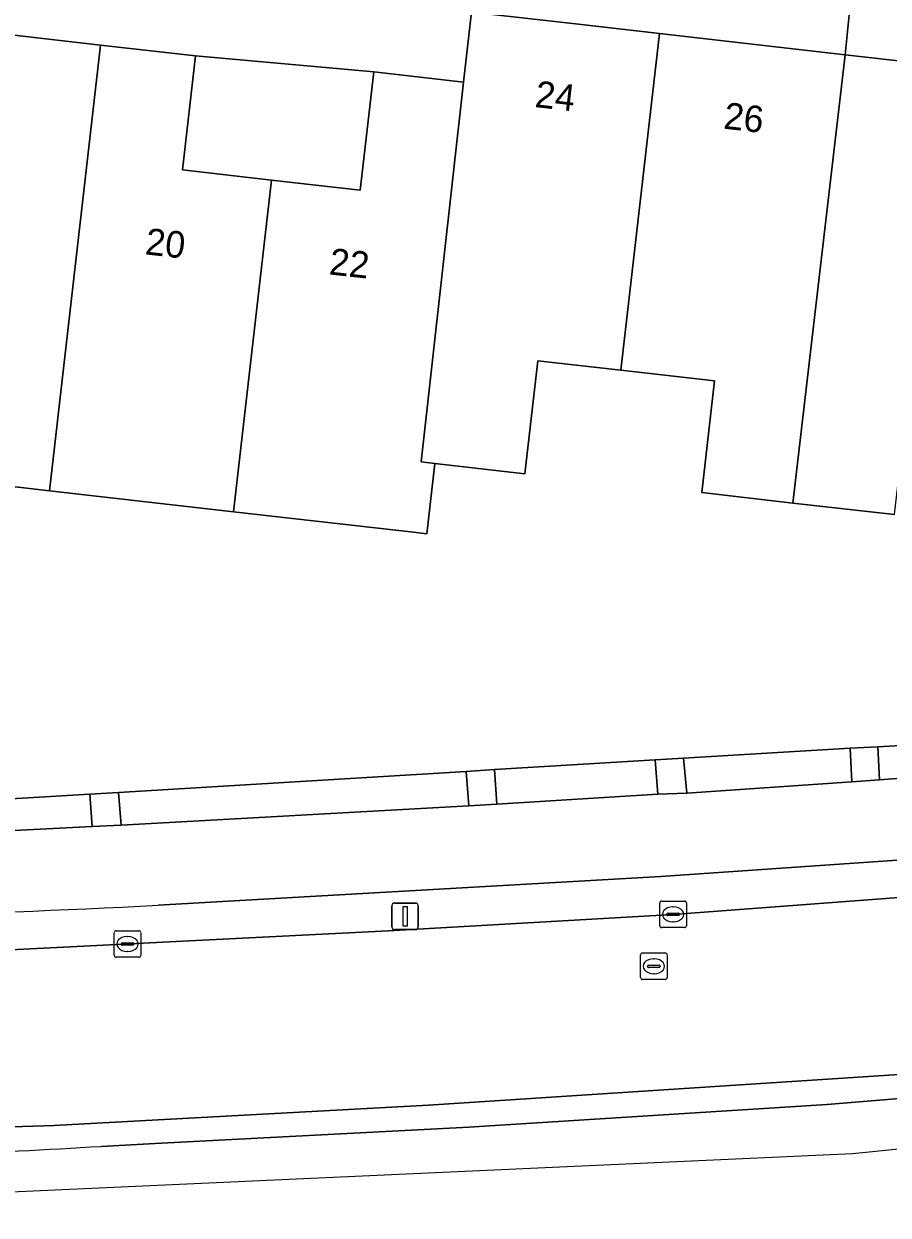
# Model space of a CAD drawing. Extents: x 162396 to 163643, y 386452 to 387406.
# Drawn here: x 162682.82 to 162715.33, y 386452.93 to 386497.76 of the extents above; entities that cross this region are included whole.
import ezdxf

# ---------------------------------------------------------------- set-up
doc = ezdxf.new("R2010")
doc.units = 0
for name, color, linetype in [('IMGEO_Berm_groen', 7, 'Continuous'), ('IMGEO_Erf', 7, 'Continuous'), ('IMGEO_Fietspad_gesloten', 7, 'Continuous'), ('IMGEO_Kolk', 7, 'Continuous'), ('IMGEO_Lichtmast', 7, 'Continuous'), ('IMGEO_Muur', 7, 'Continuous'), ('IMGEO_Pand', 7, 'Continuous'), ('IMGEO_Pand_nummerreeks', 7, 'Continuous'), ('IMGEO_Rijbaan_lokaal_open', 7, 'Continuous'), ('IMGEO_Rijbaan_regionaal_gesloten', 7, 'Continuous'), ('IMGEO_Rioolput', 7, 'Continuous'), ('IMGEO_Verkeerseiland_gesloten', 7, 'Continuous'), ('IMGEO_Voetpad_open', 7, 'Continuous')]:
    doc.layers.add(name, color=color, linetype=linetype)

msp = doc.modelspace()

# ---------------------------------------------------------------- linework, layer by layer
at = {"layer": 'IMGEO_Berm_groen'}
for points in [[(162744.294, 386473.024), (162732.655, 386471.574), (162714.941, 386470.557), (162715.01, 386469.312), (162744.381, 386471.562)], [(162713.9, 386470.497), (162707.634, 386470.126), (162707.758, 386468.81), (162713.97, 386469.239)], [(162706.572, 386470.062), (162700.524, 386469.694), (162700.617, 386468.394), (162706.663, 386468.77)], [(162699.459, 386469.63), (162686.376, 386468.838), (162686.477, 386467.606), (162699.554, 386468.328)], [(162685.297, 386468.773), (162675.534, 386468.191), (162674.712, 386468.15), (162674.593, 386466.997), (162685.391, 386467.551)]]:
    msp.add_lwpolyline(points, close=True, dxfattribs=at)
at = {"layer": 'IMGEO_Erf'}
for points in [[(162814.869, 386521.03), (162714.825, 386507.563), (162714.057, 386500), (162713.711, 386496.597), (162717.161, 386496.202)], [(162708.804, 386484.322), (162705.271, 386484.727), (162702.148, 386485.085), (162701.66, 386480.83), (162698.283, 386481.217), (162697.979, 386478.568), (162697.474, 386478.626), (162690.7, 386479.402), (162683.78, 386480.194), (162680.447, 386480.576), (162679.946, 386476.199), (162676.46, 386476.598), (162676.157, 386473.844), (162675.534, 386468.191), (162685.297, 386468.773), (162686.376, 386468.838), (162699.459, 386469.63), (162700.524, 386469.694), (162706.572, 386470.062), (162707.634, 386470.126), (162713.9, 386470.497), (162714.941, 386470.557), (162732.655, 386471.574)], [(162715.573, 386479.291), (162711.749, 386479.729), (162708.323, 386480.121), (162708.804, 386484.322)]]:
    msp.add_lwpolyline(points, dxfattribs=at)
msp.add_lwpolyline([(162689.278, 386496.557), (162688.786, 386492.266), (162692.129, 386491.883), (162695.468, 386491.501), (162695.978, 386495.954)], close=True, dxfattribs=at)
at = {"layer": 'IMGEO_Fietspad_gesloten'}
for points in [[(162745.417, 386471.64), (162744.381, 386471.562), (162715.01, 386469.312), (162713.97, 386469.239), (162707.758, 386468.81), (162706.663, 386468.77), (162700.617, 386468.394), (162699.554, 386468.328), (162686.477, 386467.606), (162685.391, 386467.551), (162674.593, 386466.997), (162655.671, 386466.609), (162655.276, 386466.693)], [(162687.87, 386464.589), (162706.775, 386465.668), (162723.122, 386466.805), (162738.704, 386468.027), (162740.5, 386468.142)]]:
    msp.add_lwpolyline(points, dxfattribs=at)
msp.add_arc((162642.685, 387395.376), 931.884, 271.451743, 272.779253, dxfattribs=at)
at = {"layer": 'IMGEO_Kolk'}
for p, q in [((162706.74, 386463.822), (162706.74, 386464.674)), ((162706.815, 386464.748), (162707.667, 386464.748)), ((162707.228, 386464.528), (162707.253, 386464.528)), ((162707.741, 386464.674), (162707.741, 386463.822)), ((162706.999, 386464.242), (162706.999, 386464.254)), ((162707.437, 386464.205), (162707.039, 386464.205)), ((162707.042, 386464.291), (162707.44, 386464.291)), ((162707.483, 386464.254), (162707.483, 386464.242)), ((162686.291, 386463.633), (162687.143, 386463.633)), ((162707.667, 386463.748), (162706.815, 386463.748)), ((162707.251, 386463.968), (162707.226, 386463.968)), ((162686.216, 386462.707), (162686.216, 386463.559)), ((162686.518, 386463.176), (162686.916, 386463.176)), ((162686.704, 386463.413), (162686.729, 386463.413)), ((162687.217, 386463.559), (162687.217, 386462.707)), ((162686.475, 386463.127), (162686.475, 386463.139)), ((162686.913, 386463.09), (162686.515, 386463.09)), ((162686.727, 386462.853), (162686.702, 386462.853)), ((162686.959, 386463.139), (162686.959, 386463.127)), ((162687.143, 386462.633), (162686.291, 386462.633))]:
    msp.add_line(p, q, dxfattribs=at)
for points in [[(162706.74, 386463.822), (162706.74, 386464.674)], [(162706.815, 386464.748), (162707.667, 386464.748)], [(162707.741, 386464.674), (162707.741, 386463.822)], [(162686.291, 386463.633), (162687.143, 386463.633)], [(162707.667, 386463.748), (162706.815, 386463.748)], [(162686.216, 386462.707), (162686.216, 386463.559)], [(162687.217, 386463.559), (162687.217, 386462.707)], [(162687.143, 386462.633), (162686.291, 386462.633)]]:
    msp.add_lwpolyline(points, dxfattribs=at)
for centre, radius, start, end in [((162706.817, 386464.672), 0.0765, 91.552, 178.448), ((162706.817, 386464.672), 0.0765, 91.552, 178.448), ((162707.665, 386464.672), 0.0765, 1.552, 88.448), ((162707.665, 386464.672), 0.0765, 1.552, 88.448), ((162707.039, 386464.251), 0.0403, 85.8775, 175.7526), ((162707.036, 386464.241), 0.0366, 178.938, 274.7102), ((162707.44, 386464.248), 0.043, 264.8664, 352.4533), ((162707.444, 386464.253), 0.0386, 1.7309, 96.639), ((162686.293, 386463.557), 0.0765, 91.552, 178.448), ((162686.293, 386463.557), 0.0765, 91.552, 178.448), ((162687.141, 386463.557), 0.0765, 1.552, 88.448), ((162687.141, 386463.557), 0.0765, 1.552, 88.448), ((162706.817, 386463.824), 0.0765, 181.552, 268.448), ((162706.817, 386463.824), 0.0765, 181.552, 268.448), ((162707.665, 386463.824), 0.0765, 271.552, 358.448), ((162707.665, 386463.824), 0.0765, 271.552, 358.448), ((162686.515, 386463.136), 0.0403, 85.8775, 175.7526), ((162686.92, 386463.138), 0.0386, 1.7309, 96.639), ((162686.293, 386462.709), 0.0765, 181.552, 268.448), ((162686.293, 386462.709), 0.0765, 181.552, 268.448), ((162686.512, 386463.126), 0.0366, 178.938, 274.7102), ((162686.916, 386463.133), 0.043, 264.8664, 352.4533), ((162687.141, 386462.709), 0.0765, 271.552, 358.448), ((162687.141, 386462.709), 0.0765, 271.552, 358.448)]:
    msp.add_arc(centre, radius, start, end, dxfattribs=at)
for centre, major_axis, ratio, start_param, end_param in [((162707.227, 386464.248), (-0.387, 0.002), 0.722429, 4.712389, 7.853982), ((162707.252, 386464.248), (-0.39, 0.002), 0.717154, 1.570796, 4.712389), ((162686.703, 386463.133), (-0.387, 0.002), 0.722429, 4.712389, 7.853982), ((162686.728, 386463.133), (-0.39, 0.002), 0.717154, 1.570796, 4.712389)]:
    msp.add_ellipse(centre, major_axis=major_axis, ratio=ratio, start_param=start_param, end_param=end_param, dxfattribs=at)
at = {"layer": 'IMGEO_Lichtmast'}
for p, q in [((162696.663, 386463.774), (162696.663, 386464.574)), ((162696.663, 386464.574), (162696.663, 386463.774)), ((162696.763, 386464.674), (162697.553, 386464.674)), ((162697.553, 386464.674), (162696.763, 386464.674)), ((162697.653, 386464.574), (162697.653, 386463.774)), ((162697.653, 386463.774), (162697.653, 386464.574)), ((162697.553, 386463.674), (162696.763, 386463.674)), ((162696.763, 386463.674), (162697.553, 386463.674))]:
    msp.add_line(p, q, dxfattribs=at)
msp.add_lwpolyline([(162697.083, 386464.549), (162697.233, 386464.549), (162697.233, 386463.799), (162697.083, 386463.799), (162697.083, 386464.549)], dxfattribs=at)
for centre, start, end in [((162696.763, 386464.574), 90, 180), ((162696.763, 386464.574), 90, 180), ((162697.553, 386464.574), 0, 90), ((162697.553, 386464.574), 360, 90), ((162696.763, 386463.774), 180, 270), ((162696.763, 386463.774), 180, 270), ((162697.553, 386463.774), 270, 0), ((162697.553, 386463.774), 270, 0)]:
    msp.add_arc(centre, 0.1, start, end, dxfattribs=at)
at = {"layer": 'IMGEO_Muur'}
for points in [[(162685.297, 386468.773), (162675.534, 386468.191), (162676.157, 386473.844)], [(162744.294, 386473.024), (162732.655, 386471.574), (162714.941, 386470.557)], [(162713.9, 386470.497), (162707.634, 386470.126)], [(162714.941, 386470.557), (162713.9, 386470.497)], [(162706.572, 386470.062), (162700.524, 386469.694)], [(162707.634, 386470.126), (162706.572, 386470.062)], [(162699.459, 386469.63), (162686.376, 386468.838)], [(162700.524, 386469.694), (162699.459, 386469.63)], [(162686.376, 386468.838), (162685.297, 386468.773)]]:
    msp.add_lwpolyline(points, dxfattribs=at)
at = {"layer": 'IMGEO_Pand'}
for points in [[(162721.453, 386500.144), (162717.662, 386500.578), (162717.596, 386500), (162717.161, 386496.202), (162713.711, 386496.597), (162711.749, 386479.729), (162715.573, 386479.291), (162716.061, 386483.551), (162719.497, 386483.158), (162720.212, 386489.399), (162721.436, 386500)], [(162706.733, 386497.396), (162703.573, 386497.758), (162699.661, 386498.206), (162699.359, 386495.567), (162697.769, 386481.276), (162698.283, 386481.217), (162701.66, 386480.83), (162702.148, 386485.085), (162705.271, 386484.727)], [(162676.46, 386476.598), (162679.946, 386476.199), (162680.447, 386480.576), (162683.78, 386480.194), (162685.702, 386496.966), (162682.125, 386497.376), (162681.623, 386492.992), (162678.137, 386493.391), (162678.111, 386493.167), (162676.718, 386481), (162676.701, 386480.849), (162676.944, 386480.821)], [(162706.733, 386497.396), (162705.271, 386484.727), (162708.804, 386484.322), (162708.323, 386480.121), (162711.749, 386479.729), (162713.711, 386496.597)], [(162685.702, 386496.966), (162683.78, 386480.194), (162690.7, 386479.402), (162692.129, 386491.883), (162688.786, 386492.266), (162689.278, 386496.557)], [(162699.359, 386495.567), (162695.978, 386495.954), (162695.468, 386491.501), (162692.129, 386491.883), (162690.7, 386479.402), (162697.474, 386478.626), (162697.979, 386478.568), (162698.283, 386481.217), (162697.769, 386481.276)]]:
    msp.add_lwpolyline(points, close=True, dxfattribs=at)
at = {"layer": 'IMGEO_Rijbaan_lokaal_open'}
msp.add_lwpolyline([(162694.231, 386503.125), (162693.199, 386503.277), (162686.483, 386504.043), (162679.454, 386504.83), (162678.661, 386497.746), (162682.125, 386497.376), (162685.702, 386496.966), (162689.278, 386496.557), (162695.978, 386495.954), (162699.359, 386495.567), (162699.661, 386498.206), (162703.573, 386497.758), (162706.733, 386497.396), (162713.711, 386496.597), (162714.057, 386500), (162714.825, 386507.563)], dxfattribs=at)
at = {"layer": 'IMGEO_Rijbaan_regionaal_gesloten'}
for points in [[(162663.073, 386452.927), (162713.994, 386455.246), (162777.114, 386461.613), (162928.029, 386487.421)], [(162743.314, 386466.976), (162738.894, 386466.632), (162707.241, 386464.248), (162696.541, 386463.625), (162677.057, 386462.649), (162666.342, 386462.323), (162663.044, 386462.248), (162663.064, 386455.639), (162683.946, 386456.306), (162698.037, 386457.061), (162718.633, 386458.415)], [(162758.586, 386461.499), (162755.6, 386461.135), (162735.421, 386459.09), (162727.225, 386458.269), (162713.042, 386457.097), (162704.301, 386456.543), (162699.562, 386456.243), (162687.757, 386455.622), (162685.732, 386455.516)]]:
    msp.add_lwpolyline(points, dxfattribs=at)
msp.add_arc((162664.034, 386819.844), 364.974, 271.45438, 273.40835, dxfattribs=at)
at = {"layer": 'IMGEO_Rioolput'}
for p, q in [((162706.017, 386461.869), (162706.017, 386462.721)), ((162706.092, 386462.795), (162706.944, 386462.795)), ((162707.018, 386462.721), (162707.018, 386461.869)), ((162706.276, 386462.289), (162706.276, 386462.301)), ((162706.319, 386462.338), (162706.717, 386462.338)), ((162706.505, 386462.575), (162706.53, 386462.575)), ((162706.76, 386462.301), (162706.76, 386462.289)), ((162706.714, 386462.252), (162706.316, 386462.252)), ((162706.528, 386462.015), (162706.503, 386462.015)), ((162706.944, 386461.795), (162706.092, 386461.795))]:
    msp.add_line(p, q, dxfattribs=at)
for points in [[(162706.017, 386461.869), (162706.017, 386462.721)], [(162706.092, 386462.795), (162706.944, 386462.795)], [(162707.018, 386462.721), (162707.018, 386461.869)], [(162706.944, 386461.795), (162706.092, 386461.795)]]:
    msp.add_lwpolyline(points, dxfattribs=at)
for centre, radius, start, end in [((162706.094, 386462.719), 0.0765, 91.552, 178.448), ((162706.094, 386462.719), 0.0765, 91.552, 178.448), ((162706.942, 386462.719), 0.0765, 1.552, 88.448), ((162706.942, 386462.719), 0.0765, 1.552, 88.448), ((162706.316, 386462.298), 0.0403, 85.8775, 175.7526), ((162706.313, 386462.288), 0.0366, 178.938, 274.7102), ((162706.717, 386462.295), 0.043, 264.8664, 352.4533), ((162706.721, 386462.3), 0.0386, 1.7309, 96.639), ((162706.094, 386461.871), 0.0765, 181.552, 268.448), ((162706.094, 386461.871), 0.0765, 181.552, 268.448), ((162706.942, 386461.871), 0.0765, 271.552, 358.448), ((162706.942, 386461.871), 0.0765, 271.552, 358.448)]:
    msp.add_arc(centre, radius, start, end, dxfattribs=at)
for centre, major_axis, ratio, start_param, end_param in [((162706.504, 386462.295), (-0.387, 0.002), 0.722429, 4.712389, 7.853982), ((162706.529, 386462.295), (-0.39, 0.002), 0.717154, 1.570796, 4.712389)]:
    msp.add_ellipse(centre, major_axis=major_axis, ratio=ratio, start_param=start_param, end_param=end_param, dxfattribs=at)
at = {"layer": 'IMGEO_Verkeerseiland_gesloten'}
for points in [[(162738.704, 386468.027), (162723.122, 386466.805), (162706.775, 386465.668), (162687.87, 386464.589)], [(162666.342, 386462.323), (162677.057, 386462.649), (162696.541, 386463.625), (162707.241, 386464.248), (162738.894, 386466.632)], [(162718.633, 386458.415), (162698.037, 386457.061), (162683.946, 386456.306), (162663.064, 386455.639), (162662.604, 386455.624), (162662.611, 386455.566), (162662.716, 386454.749), (162663.067, 386454.757), (162673.297, 386454.988)], [(162685.732, 386455.516), (162687.757, 386455.622), (162699.562, 386456.243), (162704.301, 386456.543), (162713.042, 386457.097), (162727.225, 386458.269)]]:
    msp.add_lwpolyline(points, dxfattribs=at)
for centre, radius, start, end in [((162642.685, 387395.376), 931.884, 271.451743, 272.779253), ((162664.034, 386819.844), 364.974, 271.45438, 273.40835)]:
    msp.add_arc(centre, radius, start, end, dxfattribs=at)
at = {"layer": 'IMGEO_Voetpad_open'}
for points in [[(162713.9, 386470.497), (162713.97, 386469.239), (162715.01, 386469.312), (162714.941, 386470.557)], [(162706.572, 386470.062), (162706.663, 386468.77), (162707.758, 386468.81), (162707.634, 386470.126)], [(162699.459, 386469.63), (162699.554, 386468.328), (162700.617, 386468.394), (162700.524, 386469.694)], [(162685.297, 386468.773), (162685.391, 386467.551), (162686.477, 386467.606), (162686.376, 386468.838)]]:
    msp.add_lwpolyline(points, close=True, dxfattribs=at)

# ---------------------------------------------------------------- texts
at = {"layer": 'IMGEO_Pand_nummerreeks'}
for s, rotation, p in [('24', 353.4683, (162702.015, 386494.635)), ('26', 353.4673, (162709.11, 386493.823)), ('20', 353.7891, (162687.354, 386489.089)), ('22', 353.7891, (162694.274, 386488.335))]:
    msp.add_text(s, height=1, rotation=rotation, dxfattribs=at).set_placement(p)

doc.saveas('drawing.dxf')
